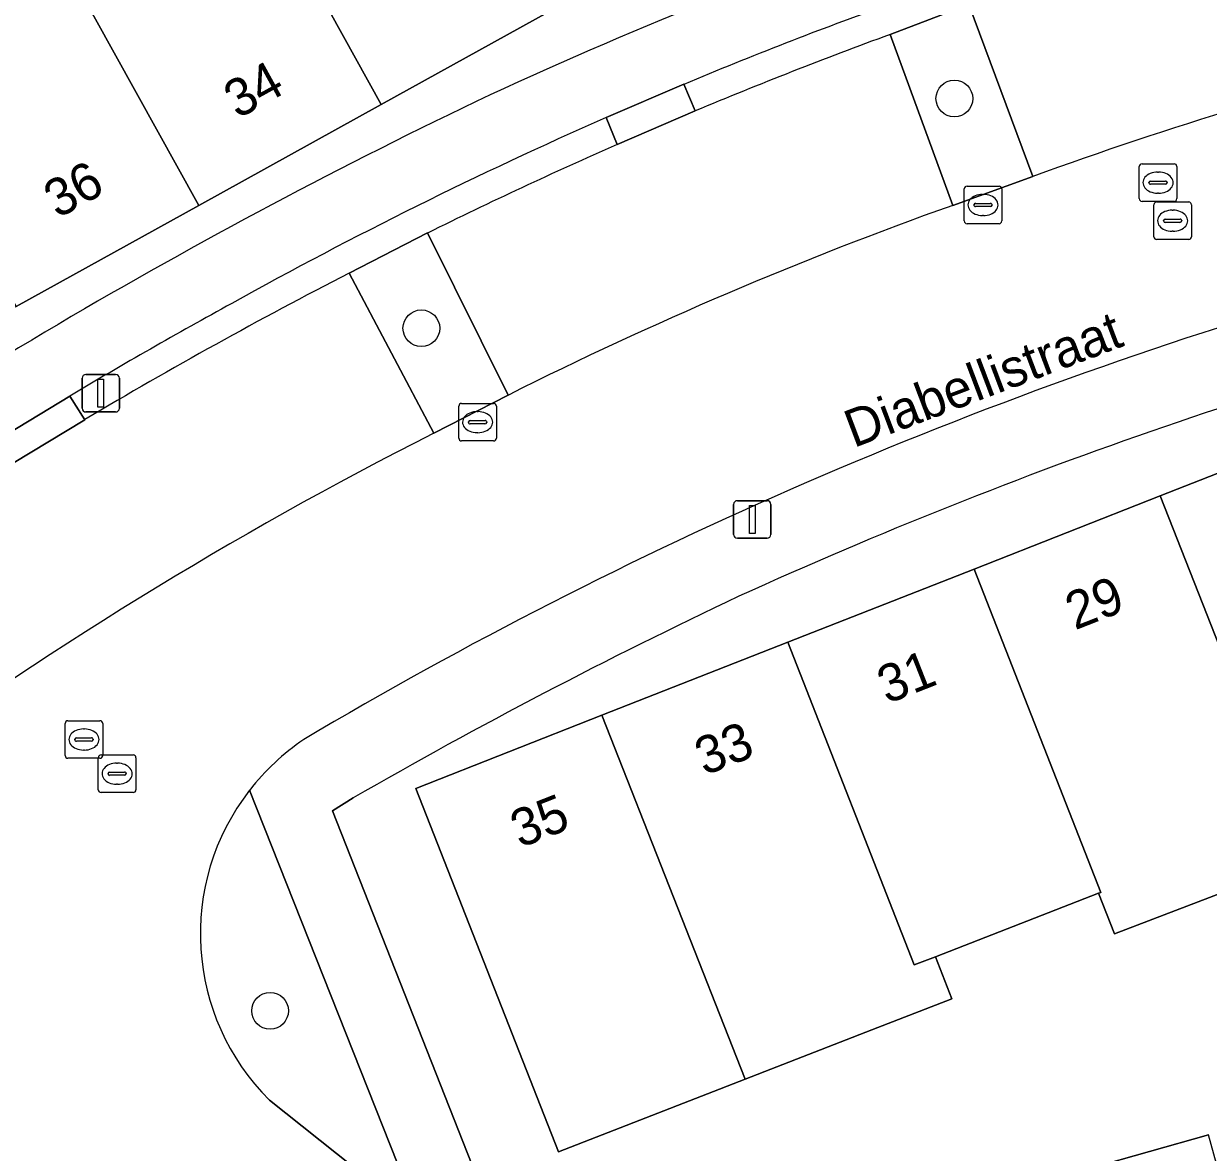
# Model space of a CAD drawing. Extents: x 160157 to 160921, y 381516 to 382045.
# Drawn here: x 160416.8 to 160448.31, y 381613.78 to 381643.81 of the extents above; entities that cross this region are included whole.
import ezdxf

# ---------------------------------------------------------------- set-up
doc = ezdxf.new("R2010")
doc.units = 0
for name, color, linetype in [('IMGEO_Berm_groen', 7, 'Continuous'), ('IMGEO_Boom', 7, 'Continuous'), ('IMGEO_Erf', 7, 'Continuous'), ('IMGEO_Groenvoorziening', 7, 'Continuous'), ('IMGEO_Haag', 7, 'Continuous'), ('IMGEO_Kolk', 7, 'Continuous'), ('IMGEO_Lichtmast', 7, 'Continuous'), ('IMGEO_Openbare_ruimte_label', 7, 'Continuous'), ('IMGEO_Pand', 7, 'Continuous'), ('IMGEO_Pand_nummerreeks', 7, 'Continuous'), ('IMGEO_Parkeervlak_open', 7, 'Continuous'), ('IMGEO_Rijbaan_lokaal_open', 7, 'Continuous'), ('IMGEO_Rioolput', 7, 'Continuous'), ('IMGEO_Voetpad_open', 7, 'Continuous')]:
    doc.layers.add(name, color=color, linetype=linetype)

msp = doc.modelspace()

# ---------------------------------------------------------------- linework, layer by layer
at = {"layer": 'IMGEO_Berm_groen'}
msp.add_lwpolyline([(160423.335, 381615.167), (160427.338, 381611.987), (160422.807, 381623.418)], dxfattribs=at)
msp.add_arc((160427.733, 381619.591), 6.238, 142.1558, 225.1672, dxfattribs=at)
at = {"layer": 'IMGEO_Boom'}
for centre in [(160441.555, 381641.822), (160427.375, 381635.708), (160423.35, 381617.546)]:
    msp.add_circle(centre, 0.489, dxfattribs=at)
at = {"layer": 'IMGEO_Erf'}
for points in [[(160406.702, 381642.702), (160411.96, 381645.599), (160412.556, 381644.569), (160416.994, 381647.031), (160421.602, 381649.587), (160421.022, 381650.637), (160426.124, 381653.458), (160431.165, 381644.355), (160426.309, 381641.667), (160421.453, 381638.979), (160416.597, 381636.291), (160411.741, 381633.603), (160406.885, 381630.915), (160401.847, 381640.026)], [(160460.781, 381625.373), (160455.344, 381623.242), (160454.906, 381624.36), (160450.554, 381622.692), (160450.984, 381621.571), (160445.82, 381619.592), (160445.394, 381620.675), (160441.051, 381618.985), (160441.487, 381617.867), (160439.364, 381617.04), (160435.991, 381615.726), (160431.022, 381613.791), (160427.225, 381623.464), (160432.177, 381625.409), (160437.129, 381627.354), (160442.08, 381629.299), (160447.032, 381631.245), (160451.984, 381633.19), (160456.936, 381635.135), (160460.295, 381626.552)]]:
    msp.add_lwpolyline(points, close=True, dxfattribs=at)
msp.add_lwpolyline([(160425.558, 381623.211), (160425.011, 381622.871), (160428.842, 381613.142), (160434.955, 381607.95), (160435.012, 381607.897), (160436.424, 381608.295), (160435.754, 381610.698), (160438.887, 381611.582), (160442.019, 381612.466), (160442.69, 381610.06), (160445.85, 381610.95), (160445.18, 381613.358), (160448.313, 381614.243)], dxfattribs=at)
for centre, radius, start, end in [((160488.845, 381512.009), 142.948, 104.01054, 114.65965), ((160492.712, 381508.556), 147.714, 115.46429, 125.56554), ((160488.519, 381512.784), 127.219, 103.48707, 114.46932), ((160497.465, 381498.12), 144.286, 115.29103, 119.892)]:
    msp.add_arc(centre, radius, start, end, dxfattribs=at)
at = {"layer": 'IMGEO_Groenvoorziening'}
for points in [[(160441.936, 381644.326), (160439.844, 381643.526), (160441.513, 381638.978), (160443.643, 381639.751)], [(160427.539, 381638.244), (160425.457, 381637.176), (160427.708, 381632.917), (160429.689, 381633.931)]]:
    msp.add_lwpolyline(points, close=True, dxfattribs=at)
for points in [[(160439.844, 381643.526), (160441.936, 381644.326)], [(160434.354, 381642.2), (160434.659, 381641.491)], [(160432.586, 381640.601), (160432.288, 381641.314)], [(160425.457, 381637.176), (160427.539, 381638.244)], [(160418.023, 381633.905), (160418.418, 381633.276)]]:
    msp.add_lwpolyline(points, dxfattribs=at)
for centre, radius, start, end in [((160480.581, 381531.552), 119.916, 109.88027, 112.67452), ((160483.351, 381525.05), 126.212, 110.16452, 112.69334), ((160480.196, 381532.352), 119.029, 113.73395, 119.08731), ((160484.387, 381523.097), 128.415, 113.7903, 116.2758), ((160485.679, 381520.181), 131.585, 117.23664, 120.74117), ((160489.797, 381513.415), 140.247, 118.75399, 120.7816)]:
    msp.add_arc(centre, radius, start, end, dxfattribs=at)
at = {"layer": 'IMGEO_Haag'}
for points in [[(160439.844, 381643.526), (160441.936, 381644.326)], [(160434.354, 381642.2), (160434.659, 381641.491)], [(160432.586, 381640.601), (160432.288, 381641.314)], [(160425.457, 381637.176), (160427.539, 381638.244)], [(160418.023, 381633.905), (160418.418, 381633.276)]]:
    msp.add_lwpolyline(points, dxfattribs=at)
for centre, radius, start, end in [((160480.581, 381531.552), 119.916, 109.88027, 112.67452), ((160483.351, 381525.05), 126.212, 110.16452, 112.69334), ((160480.196, 381532.352), 119.029, 113.73395, 119.08731), ((160484.387, 381523.097), 128.415, 113.7903, 116.2758), ((160485.679, 381520.181), 131.585, 117.23664, 120.74117), ((160489.797, 381513.415), 140.247, 118.75399, 120.7816)]:
    msp.add_arc(centre, radius, start, end, dxfattribs=at)
at = {"layer": 'IMGEO_Kolk'}
for p, q in [((160441.817, 381638.564), (160441.817, 381639.416)), ((160441.892, 381639.49), (160442.744, 381639.49)), ((160442.305, 381639.27), (160442.33, 381639.27)), ((160442.818, 381639.416), (160442.818, 381638.564)), ((160442.076, 381638.984), (160442.076, 381638.996)), ((160442.514, 381638.947), (160442.116, 381638.947)), ((160442.119, 381639.033), (160442.517, 381639.033)), ((160442.56, 381638.996), (160442.56, 381638.984)), ((160442.328, 381638.71), (160442.303, 381638.71)), ((160442.744, 381638.49), (160441.892, 381638.49)), ((160428.371, 381632.784), (160428.371, 381633.636)), ((160428.446, 381633.71), (160429.298, 381633.71)), ((160429.372, 381633.636), (160429.372, 381632.784)), ((160428.673, 381633.253), (160429.071, 381633.253)), ((160428.859, 381633.49), (160428.884, 381633.49)), ((160428.63, 381633.204), (160428.63, 381633.216)), ((160429.068, 381633.167), (160428.67, 381633.167)), ((160428.882, 381632.93), (160428.857, 381632.93)), ((160429.114, 381633.216), (160429.114, 381633.204)), ((160429.298, 381632.71), (160428.446, 381632.71))]:
    msp.add_line(p, q, dxfattribs=at)
for points in [[(160441.817, 381638.564), (160441.817, 381639.416)], [(160441.892, 381639.49), (160442.744, 381639.49)], [(160442.818, 381639.416), (160442.818, 381638.564)], [(160442.744, 381638.49), (160441.892, 381638.49)], [(160428.371, 381632.784), (160428.371, 381633.636)], [(160428.446, 381633.71), (160429.298, 381633.71)], [(160429.372, 381633.636), (160429.372, 381632.784)], [(160429.298, 381632.71), (160428.446, 381632.71)]]:
    msp.add_lwpolyline(points, dxfattribs=at)
for centre, radius, start, end in [((160441.894, 381639.414), 0.0765, 91.552, 178.448), ((160441.894, 381639.414), 0.0765, 91.552, 178.448), ((160442.742, 381639.414), 0.0765, 1.552, 88.448), ((160442.742, 381639.414), 0.0765, 1.552, 88.448), ((160442.116, 381638.993), 0.0403, 85.8775, 175.7526), ((160442.113, 381638.983), 0.0366, 178.938, 274.7102), ((160442.517, 381638.99), 0.043, 264.8664, 352.4533), ((160442.521, 381638.995), 0.0386, 1.7309, 96.639), ((160441.894, 381638.566), 0.0765, 181.552, 268.448), ((160441.894, 381638.566), 0.0765, 181.552, 268.448), ((160442.742, 381638.566), 0.0765, 271.552, 358.448), ((160442.742, 381638.566), 0.0765, 271.552, 358.448), ((160428.448, 381633.634), 0.0765, 91.552, 178.448), ((160428.448, 381633.634), 0.0765, 91.552, 178.448), ((160429.296, 381633.634), 0.0765, 1.552, 88.448), ((160429.296, 381633.634), 0.0765, 1.552, 88.448), ((160428.67, 381633.213), 0.0403, 85.8775, 175.7526), ((160429.075, 381633.215), 0.0386, 1.7309, 96.639), ((160428.667, 381633.203), 0.0366, 178.938, 274.7102), ((160429.071, 381633.21), 0.043, 264.8664, 352.4533), ((160428.448, 381632.786), 0.0765, 181.552, 268.448), ((160428.448, 381632.786), 0.0765, 181.552, 268.448), ((160429.296, 381632.786), 0.0765, 271.552, 358.448), ((160429.296, 381632.786), 0.0765, 271.552, 358.448)]:
    msp.add_arc(centre, radius, start, end, dxfattribs=at)
for centre, major_axis, ratio, start_param, end_param in [((160442.304, 381638.99), (-0.387, 0.002), 0.722429, 4.712389, 7.853982), ((160442.329, 381638.99), (-0.39, 0.002), 0.717154, 1.570796, 4.712389), ((160428.858, 381633.21), (-0.387, 0.002), 0.722429, 4.712389, 7.853982), ((160428.883, 381633.21), (-0.39, 0.002), 0.717154, 1.570796, 4.712389)]:
    msp.add_ellipse(centre, major_axis=major_axis, ratio=ratio, start_param=start_param, end_param=end_param, dxfattribs=at)
at = {"layer": 'IMGEO_Lichtmast'}
for p, q in [((160418.352, 381633.581), (160418.352, 381634.381)), ((160418.352, 381634.381), (160418.352, 381633.581)), ((160418.452, 381634.481), (160419.242, 381634.481)), ((160419.242, 381634.481), (160418.452, 381634.481)), ((160419.342, 381634.381), (160419.342, 381633.581)), ((160419.342, 381633.581), (160419.342, 381634.381)), ((160419.242, 381633.481), (160418.452, 381633.481)), ((160418.452, 381633.481), (160419.242, 381633.481)), ((160435.783, 381631.12), (160436.573, 381631.12)), ((160436.573, 381631.12), (160435.783, 381631.12)), ((160435.683, 381630.22), (160435.683, 381631.02)), ((160435.683, 381631.02), (160435.683, 381630.22)), ((160436.673, 381631.02), (160436.673, 381630.22)), ((160436.673, 381630.22), (160436.673, 381631.02)), ((160436.573, 381630.12), (160435.783, 381630.12)), ((160435.783, 381630.12), (160436.573, 381630.12))]:
    msp.add_line(p, q, dxfattribs=at)
for points in [[(160418.772, 381634.356), (160418.922, 381634.356), (160418.922, 381633.606), (160418.772, 381633.606), (160418.772, 381634.356)], [(160436.103, 381630.995), (160436.253, 381630.995), (160436.253, 381630.245), (160436.103, 381630.245), (160436.103, 381630.995)]]:
    msp.add_lwpolyline(points, dxfattribs=at)
for centre, start, end in [((160418.452, 381634.381), 90, 180), ((160418.452, 381634.381), 90, 180), ((160419.242, 381634.381), 0, 90), ((160419.242, 381634.381), 360, 90), ((160418.452, 381633.581), 180, 270), ((160418.452, 381633.581), 180, 270), ((160419.242, 381633.581), 270, 0), ((160419.242, 381633.581), 270, 0), ((160435.783, 381631.02), 90, 180), ((160435.783, 381631.02), 90, 180), ((160436.573, 381631.02), 0, 90), ((160436.573, 381631.02), 360, 90), ((160435.783, 381630.22), 180, 270), ((160435.783, 381630.22), 180, 270), ((160436.573, 381630.22), 270, 0), ((160436.573, 381630.22), 270, 0)]:
    msp.add_arc(centre, 0.1, start, end, dxfattribs=at)
at = {"layer": 'IMGEO_Pand'}
for points in [[(160426.124, 381653.458), (160421.022, 381650.637), (160421.602, 381649.587), (160421.848, 381649.723), (160426.309, 381641.667), (160431.165, 381644.355)], [(160421.848, 381649.723), (160421.602, 381649.587), (160416.994, 381647.031), (160421.453, 381638.979), (160426.309, 381641.667)], [(160416.994, 381647.031), (160412.556, 381644.569), (160412.141, 381644.339), (160416.597, 381636.291), (160421.453, 381638.979)], [(160451.984, 381633.19), (160447.032, 381631.245), (160450.421, 381622.641), (160450.554, 381622.692), (160454.906, 381624.36), (160455.389, 381624.545)], [(160447.032, 381631.245), (160442.08, 381629.299), (160445.448, 381620.696), (160445.394, 381620.675), (160445.82, 381619.592), (160450.984, 381621.571), (160450.554, 381622.692), (160450.421, 381622.641)], [(160442.08, 381629.299), (160437.129, 381627.354), (160440.49, 381618.767), (160441.051, 381618.985), (160445.394, 381620.675), (160445.448, 381620.696)], [(160437.129, 381627.354), (160432.177, 381625.409), (160435.991, 381615.726), (160439.364, 381617.04), (160441.487, 381617.867), (160441.051, 381618.985), (160440.49, 381618.767)], [(160432.177, 381625.409), (160427.225, 381623.464), (160431.022, 381613.791), (160435.991, 381615.726)], [(160448.313, 381614.243), (160445.18, 381613.358), (160445.85, 381610.95), (160448.984, 381611.833)]]:
    msp.add_lwpolyline(points, close=True, dxfattribs=at)
at = {"layer": 'IMGEO_Parkeervlak_open'}
for points in [[(160441.936, 381644.326), (160443.643, 381639.751)], [(160441.513, 381638.978), (160439.844, 381643.526)], [(160434.659, 381641.491), (160432.586, 381640.601)], [(160427.539, 381638.244), (160429.689, 381633.931)], [(160427.708, 381632.917), (160425.457, 381637.176)], [(160418.418, 381633.276), (160416.501, 381632.114)]]:
    msp.add_lwpolyline(points, dxfattribs=at)
for centre, radius, start, end in [((160483.351, 381525.05), 126.212, 110.16452, 112.69334), ((160485.221, 381524.439), 122.579, 104.40904, 109.82768), ((160484.387, 381523.097), 128.415, 113.7903, 116.2758), ((160476.357, 381540.973), 104.015, 109.57182, 116.658), ((160485.679, 381520.181), 131.585, 117.23664, 120.74117), ((160476.35, 381536.857), 107.674, 116.85616, 126.42198)]:
    msp.add_arc(centre, radius, start, end, dxfattribs=at)
at = {"layer": 'IMGEO_Rijbaan_lokaal_open'}
for points in [[(160443.643, 381639.751), (160441.513, 381638.978)], [(160429.689, 381633.931), (160427.708, 381632.917)], [(160431.953, 381608.322), (160427.338, 381611.987), (160423.335, 381615.167)]]:
    msp.add_lwpolyline(points, dxfattribs=at)
for centre, radius, start, end in [((160485.221, 381524.439), 122.579, 104.40904, 109.82768), ((160476.357, 381540.973), 104.015, 109.57182, 116.658), ((160484.652, 381523.127), 118.231, 106.15301, 120.72436), ((160476.35, 381536.857), 107.674, 116.85616, 126.42198), ((160427.737, 381619.583), 6.245, 123.97, 142.1226), ((160427.733, 381619.591), 6.238, 142.1558, 225.1672)]:
    msp.add_arc(centre, radius, start, end, dxfattribs=at)
at = {"layer": 'IMGEO_Rioolput'}
for p, q in [((160446.474, 381639.158), (160446.474, 381640.01)), ((160446.549, 381640.084), (160447.401, 381640.084)), ((160446.962, 381639.864), (160446.987, 381639.864)), ((160447.475, 381640.01), (160447.475, 381639.158)), ((160446.733, 381639.578), (160446.733, 381639.59)), ((160447.171, 381639.541), (160446.773, 381639.541)), ((160446.776, 381639.627), (160447.174, 381639.627)), ((160447.217, 381639.59), (160447.217, 381639.578)), ((160446.985, 381639.304), (160446.96, 381639.304)), ((160447.401, 381639.084), (160446.549, 381639.084)), ((160446.862, 381638.144), (160446.862, 381638.996)), ((160446.937, 381639.07), (160447.789, 381639.07)), ((160447.863, 381638.996), (160447.863, 381638.144)), ((160447.164, 381638.613), (160447.562, 381638.613)), ((160447.35, 381638.85), (160447.375, 381638.85)), ((160447.121, 381638.564), (160447.121, 381638.576)), ((160447.559, 381638.527), (160447.161, 381638.527)), ((160447.373, 381638.29), (160447.348, 381638.29)), ((160447.605, 381638.576), (160447.605, 381638.564)), ((160447.789, 381638.07), (160446.937, 381638.07)), ((160417.898, 381624.339), (160417.898, 381625.191)), ((160417.973, 381625.265), (160418.825, 381625.265)), ((160418.386, 381625.045), (160418.411, 381625.045)), ((160418.899, 381625.191), (160418.899, 381624.339)), ((160418.157, 381624.759), (160418.157, 381624.771)), ((160418.2, 381624.808), (160418.598, 381624.808)), ((160418.641, 381624.771), (160418.641, 381624.759)), ((160418.595, 381624.722), (160418.197, 381624.722)), ((160418.409, 381624.485), (160418.384, 381624.485)), ((160418.825, 381624.265), (160417.973, 381624.265)), ((160418.78, 381623.429), (160418.78, 381624.281)), ((160418.855, 381624.355), (160419.707, 381624.355)), ((160419.268, 381624.135), (160419.293, 381624.135)), ((160419.781, 381624.281), (160419.781, 381623.429)), ((160419.039, 381623.849), (160419.039, 381623.861)), ((160419.477, 381623.812), (160419.079, 381623.812)), ((160419.082, 381623.898), (160419.48, 381623.898)), ((160419.523, 381623.861), (160419.523, 381623.849)), ((160419.291, 381623.575), (160419.266, 381623.575)), ((160419.707, 381623.355), (160418.855, 381623.355))]:
    msp.add_line(p, q, dxfattribs=at)
for points in [[(160446.474, 381639.158), (160446.474, 381640.01)], [(160446.549, 381640.084), (160447.401, 381640.084)], [(160447.475, 381640.01), (160447.475, 381639.158)], [(160447.401, 381639.084), (160446.549, 381639.084)], [(160446.862, 381638.144), (160446.862, 381638.996)], [(160446.937, 381639.07), (160447.789, 381639.07)], [(160447.863, 381638.996), (160447.863, 381638.144)], [(160447.789, 381638.07), (160446.937, 381638.07)], [(160417.898, 381624.339), (160417.898, 381625.191)], [(160417.973, 381625.265), (160418.825, 381625.265)], [(160418.899, 381625.191), (160418.899, 381624.339)], [(160418.825, 381624.265), (160417.973, 381624.265)], [(160418.78, 381623.429), (160418.78, 381624.281)], [(160418.855, 381624.355), (160419.707, 381624.355)], [(160419.781, 381624.281), (160419.781, 381623.429)], [(160419.707, 381623.355), (160418.855, 381623.355)]]:
    msp.add_lwpolyline(points, dxfattribs=at)
for centre, radius, start, end in [((160446.551, 381640.008), 0.0765, 91.552, 178.448), ((160446.551, 381640.008), 0.0765, 91.552, 178.448), ((160447.399, 381640.008), 0.0765, 1.552, 88.448), ((160447.399, 381640.008), 0.0765, 1.552, 88.448), ((160446.773, 381639.587), 0.0403, 85.8775, 175.7526), ((160446.77, 381639.577), 0.0366, 178.938, 274.7102), ((160447.174, 381639.584), 0.043, 264.8664, 352.4533), ((160447.178, 381639.589), 0.0386, 1.7309, 96.639), ((160446.551, 381639.16), 0.0765, 181.552, 268.448), ((160446.551, 381639.16), 0.0765, 181.552, 268.448), ((160446.939, 381638.994), 0.0765, 91.552, 178.448), ((160446.939, 381638.994), 0.0765, 91.552, 178.448), ((160447.399, 381639.16), 0.0765, 271.552, 358.448), ((160447.399, 381639.16), 0.0765, 271.552, 358.448), ((160447.787, 381638.994), 0.0765, 1.552, 88.448), ((160447.787, 381638.994), 0.0765, 1.552, 88.448), ((160447.161, 381638.573), 0.0403, 85.8775, 175.7526), ((160447.566, 381638.575), 0.0386, 1.7309, 96.639), ((160447.158, 381638.563), 0.0366, 178.938, 274.7102), ((160447.562, 381638.57), 0.043, 264.8664, 352.4533), ((160446.939, 381638.146), 0.0765, 181.552, 268.448), ((160446.939, 381638.146), 0.0765, 181.552, 268.448), ((160447.787, 381638.146), 0.0765, 271.552, 358.448), ((160447.787, 381638.146), 0.0765, 271.552, 358.448), ((160417.975, 381625.189), 0.0765, 91.552, 178.448), ((160417.975, 381625.189), 0.0765, 91.552, 178.448), ((160418.823, 381625.189), 0.0765, 1.552, 88.448), ((160418.823, 381625.189), 0.0765, 1.552, 88.448), ((160418.197, 381624.768), 0.0403, 85.8775, 175.7526), ((160418.194, 381624.758), 0.0366, 178.938, 274.7102), ((160418.598, 381624.765), 0.043, 264.8664, 352.4533), ((160418.602, 381624.77), 0.0386, 1.7309, 96.639), ((160417.975, 381624.341), 0.0765, 181.552, 268.448), ((160417.975, 381624.341), 0.0765, 181.552, 268.448), ((160418.857, 381624.279), 0.0765, 91.552, 178.448), ((160418.857, 381624.279), 0.0765, 91.552, 178.448), ((160418.823, 381624.341), 0.0765, 271.552, 358.448), ((160418.823, 381624.341), 0.0765, 271.552, 358.448), ((160419.705, 381624.279), 0.0765, 1.552, 88.448), ((160419.705, 381624.279), 0.0765, 1.552, 88.448), ((160419.079, 381623.858), 0.0403, 85.8775, 175.7526), ((160419.076, 381623.848), 0.0366, 178.938, 274.7102), ((160419.48, 381623.855), 0.043, 264.8664, 352.4533), ((160419.484, 381623.86), 0.0386, 1.7309, 96.639), ((160418.857, 381623.431), 0.0765, 181.552, 268.448), ((160418.857, 381623.431), 0.0765, 181.552, 268.448), ((160419.705, 381623.431), 0.0765, 271.552, 358.448), ((160419.705, 381623.431), 0.0765, 271.552, 358.448)]:
    msp.add_arc(centre, radius, start, end, dxfattribs=at)
for centre, major_axis, ratio, start_param, end_param in [((160446.961, 381639.584), (-0.387, 0.002), 0.722429, 4.712389, 7.853982), ((160446.986, 381639.584), (-0.39, 0.002), 0.717154, 1.570796, 4.712389), ((160447.349, 381638.57), (-0.387, 0.002), 0.722429, 4.712389, 7.853982), ((160447.374, 381638.57), (-0.39, 0.002), 0.717154, 1.570796, 4.712389), ((160418.385, 381624.765), (-0.387, 0.002), 0.722429, 4.712389, 7.853982), ((160418.41, 381624.765), (-0.39, 0.002), 0.717154, 1.570796, 4.712389), ((160419.267, 381623.855), (-0.387, 0.002), 0.722429, 4.712389, 7.853982), ((160419.292, 381623.855), (-0.39, 0.002), 0.717154, 1.570796, 4.712389)]:
    msp.add_ellipse(centre, major_axis=major_axis, ratio=ratio, start_param=start_param, end_param=end_param, dxfattribs=at)
at = {"layer": 'IMGEO_Voetpad_open'}
for points in [[(160434.659, 381641.491), (160434.354, 381642.2), (160432.288, 381641.314), (160432.586, 381640.601)], [(160418.418, 381633.276), (160418.023, 381633.905), (160416.095, 381632.737), (160416.501, 381632.114)]]:
    msp.add_lwpolyline(points, close=True, dxfattribs=at)
for points in [[(160432.288, 381641.314), (160434.354, 381642.2)], [(160416.095, 381632.737), (160418.023, 381633.905)], [(160422.807, 381623.418), (160427.338, 381611.987), (160431.953, 381608.322)], [(160438.993, 381591.936), (160436.387, 381606.629), (160435.012, 381607.897), (160434.955, 381607.95), (160428.842, 381613.142), (160425.011, 381622.871), (160425.558, 381623.211)]]:
    msp.add_lwpolyline(points, dxfattribs=at)
for centre, radius, start, end in [((160488.845, 381512.009), 142.948, 104.01054, 114.65965), ((160480.581, 381531.552), 119.916, 109.88027, 112.67452), ((160492.712, 381508.556), 147.714, 115.46429, 125.56554), ((160480.196, 381532.352), 119.029, 113.73395, 119.08731), ((160484.652, 381523.127), 118.231, 106.15301, 120.72436), ((160488.519, 381512.784), 127.219, 103.48707, 114.46932), ((160489.797, 381513.415), 140.247, 118.75399, 120.7816), ((160497.465, 381498.12), 144.286, 115.29103, 119.892), ((160427.737, 381619.583), 6.245, 123.97, 142.1226)]:
    msp.add_arc(centre, radius, start, end, dxfattribs=at)

# ---------------------------------------------------------------- texts
at = {"layer": 'IMGEO_Openbare_ruimte_label'}
msp.add_text('Diabellistraat', height=1, rotation=20.7169, dxfattribs=at).set_placement((160438.877, 381632.519))
at = {"layer": 'IMGEO_Pand_nummerreeks'}
for s, rotation, p in [('34', 28.9687, (160422.491, 381641.268)), ('36', 28.9687, (160417.701, 381638.616)), ('29', 21.4515, (160444.764, 381627.668)), ('31', 21.4458, (160439.762, 381625.702)), ('33', 21.4458, (160434.908, 381623.796)), ('35', 21.4458, (160430.002, 381621.869))]:
    msp.add_text(s, height=1, rotation=rotation, dxfattribs=at).set_placement(p)

doc.saveas('drawing.dxf')
